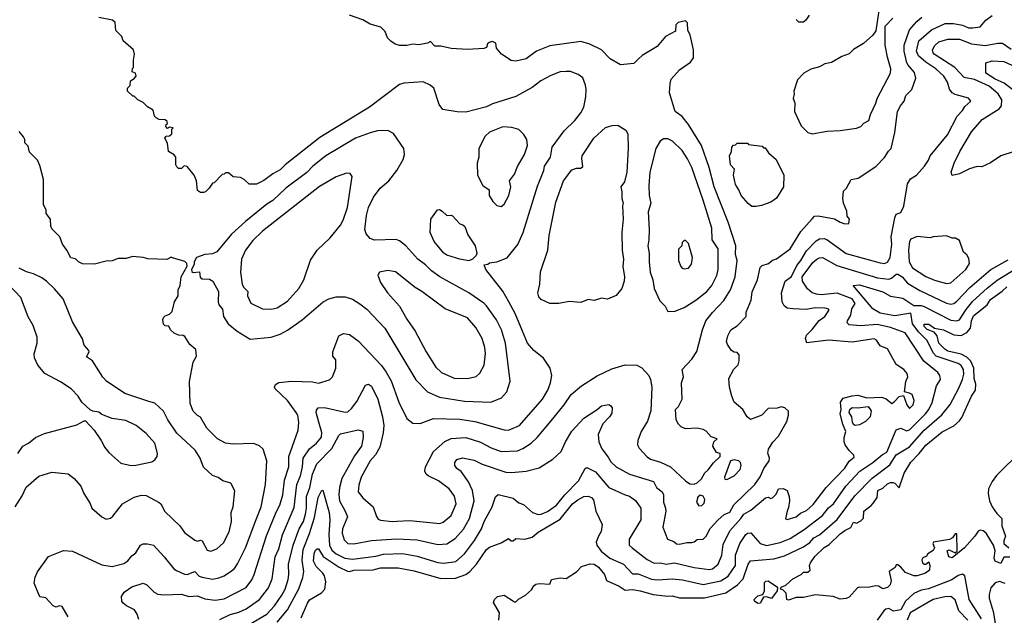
# Model space of a CAD drawing. Extents: x 1793424 to 1900092, y 321114 to 470632.
# Tile 269 of 292: x 1860268 to 1866948, y 450348 to 454389. Entities that reach past the tile are written whole.
import ezdxf

# ---------------------------------------------------------------- set-up
doc = ezdxf.new("R2010")
doc.units = 0

msp = doc.modelspace()

# ---------------------------------------------------------------- linework, layer by layer
at = {"layer": '0CON05XD'}
for points in [[(1866104.1, 454495.9), (1866076.1, 454313.9), (1866055.7, 454284.3), (1865992.7, 454227.3), (1865924.4, 454185.6), (1865895, 454158), (1865845, 454138.8), (1865775, 454098.8), (1865731.2, 454088.8), (1865695, 454070), (1865635, 454053.3), (1865587.5, 454025), (1865545, 453980), (1865520, 453905), (1865523.3, 453885), (1865516.7, 453855), (1865526.7, 453825), (1865523.8, 453765), (1865569.3, 453669.3), (1865615, 453622.5), (1865645, 453613.3)], [(1863680, 452275), (1863630, 452395), (1863587.5, 452475), (1863545, 452546.7), (1863430, 452695), (1863420, 452725), (1863445, 452730), (1863455, 452740), (1863505, 452746.7), (1863575, 452773.8), (1863647, 452863), (1863684.2, 452945), (1863781.7, 453258.3), (1863824, 453365), (1863828.6, 453395), (1863869.2, 453455), (1863880, 453525), (1863961.2, 453635), (1864033.8, 453705), (1864075, 453756.2), (1864094.2, 453795.8), (1864109.2, 453865), (1864112, 453915), (1864107.5, 453945), (1864088, 453995), (1864057.3, 454017.3), (1864005, 454036.2), (1863975, 454038), (1863935, 454034.2), (1863870.3, 454009.7), (1863803.3, 453975), (1863745, 453928.8), (1863635, 453868), (1863475, 453817.5), (1863435, 453798), (1863295, 453762), (1863235, 453763.8), (1863139.3, 453779.3), (1863114.1, 453814.1), (1863076.7, 453925), (1863053.3, 453945), (1863005, 453968), (1862875, 453958), (1862845, 453948.8), (1862641.2, 453795), (1862305, 453590), (1862070, 453405), (1862035, 453371.2), (1861985, 453343.3), (1861925, 453296.7), (1861875, 453273.3), (1861823.6, 453273.6), (1861790, 453305), (1861765, 453317.5), (1861715, 453322.5), (1861685, 453350), (1861665, 453350), (1861655, 453340), (1861641.7, 453338.3), (1861588.3, 453281.7), (1861575, 453280), (1861552.5, 453245), (1861528.3, 453221.7), (1861515, 453217.5), (1861495, 453217.5), (1861475, 453230), (1861466.7, 453295), (1861452.5, 453335), (1861405, 453392.5), (1861383, 453397), (1861365, 453380), (1861345, 453380), (1861335, 453390), (1861327.5, 453405), (1861327.5, 453455), (1861315, 453472.5), (1861277.5, 453495), (1861271.7, 453551.7), (1861252.5, 453585), (1861261.7, 453598.3), (1861285, 453600), (1861300, 453615), (1861300, 453645), (1861310, 453655), (1861285, 453660), (1861271.7, 453651.7), (1861260, 453665), (1861261.7, 453678.3), (1861270, 453685), (1861268.3, 453698.3), (1861255, 453710), (1861215, 453712.5), (1861193.9, 453723.9), (1861183.3, 453735), (1861172.5, 453775), (1861135, 453797.5), (1861105, 453827.5), (1861070, 453845), (1861045, 453870), (1861035, 453870), (1861000, 453905), (1861000, 453925), (1861017, 453943), (1861020, 453975), (1861045, 453988.8), (1861058.8, 454005), (1861053.3, 454025), (1861030, 454035), (1861033, 454057), (1861040, 454065), (1861040, 454115), (1861047.5, 454155), (1861040, 454185), (1860970, 454245), (1860960, 454275), (1860920, 454315), (1860915, 454370), (1860896.4, 454386.4), (1860805, 454403.3)], [(1861625, 450320.5), (1861695, 450354.5), (1861755, 450368.9), (1861805, 450391.4), (1861895.3, 450454.7), (1861955.7, 450535), (1861980.6, 450595), (1862002.2, 450745), (1862025, 450800), (1862050, 450895), (1862130.7, 451079.3), (1862147.1, 451235), (1862172.9, 451295), (1862186.9, 451355), (1862190.9, 451415), (1862233.1, 451476.9), (1862280.6, 451515), (1862314.5, 451555.5), (1862318, 451588), (1862297.5, 451657.5), (1862280, 451725), (1862280.8, 451739.2), (1862292.5, 451755), (1862335, 451757.5), (1862475, 451725.8), (1862495, 451729.2), (1862519.3, 451750.7), (1862555, 451798.8), (1862615, 451910), (1862635, 451916.2), (1862655, 451903.3), (1862696.9, 451815), (1862730, 451695), (1862739.4, 451635), (1862734.6, 451585.4), (1862711.3, 451488.7), (1862682.6, 451437.4), (1862644.6, 451395.4), (1862584.3, 451285), (1862568.3, 451231.7), (1862564, 451185), (1862596.2, 451145), (1862666.2, 451085), (1862688.3, 451018.3), (1862700.8, 451000.8), (1862715, 450994), (1862794.5, 450984.5), (1862827.3, 450987.3), (1862915, 450991.4), (1863118.3, 450971.7), (1863140.9, 450979.1), (1863195.7, 451025), (1863228.6, 451105), (1863217.4, 451157.4), (1863182, 451205), (1863110.2, 451260.2), (1863040, 451295), (1863025.9, 451305.9), (1863016.1, 451326.1), (1863020, 451355), (1863075, 451458.8), (1863151.8, 451528.2), (1863195, 451548.1), (1863295, 451554.4), (1863395, 451521.9), (1863466.7, 451485), (1863535, 451460), (1863645, 451463.1), (1863681.3, 451478.7), (1863738, 451515), (1863779.2, 451555), (1863872.7, 451667.3), (1863962.9, 451775), (1864010, 451845), (1864080, 451905), (1864185, 451972.5), (1864285, 452020.8), (1864375, 452047.1), (1864455.8, 452045.8), (1864487.7, 452027.7), (1864536, 451976), (1864548.3, 451948.3), (1864556.2, 451895), (1864550, 451735), (1864526.7, 451665), (1864483.3, 451595), (1864462.5, 451535), (1864460, 451505), (1864471.7, 451481.7), (1864525, 451423.3), (1864547.3, 451407.3), (1864616.6, 451386.6), (1864683.3, 451355), (1864785, 451260), (1864815, 451240), (1864845, 451237.5), (1864865, 451247.5), (1864893.3, 451275), (1864916.7, 451315), (1864940, 451335), (1864975, 451383.3), (1865020, 451425), (1865020, 451445), (1864995, 451452.5), (1864971.2, 451495), (1864976.7, 451525), (1865000, 451545), (1864959.3, 451559.3), (1864925, 451597.5), (1864905, 451607.5), (1864865, 451616.7), (1864785, 451613.3), (1864755, 451627.5), (1864737.5, 451645), (1864722.5, 451675), (1864717.5, 451745), (1864737.5, 451765), (1864763.3, 451815), (1864757.5, 451925), (1864772.5, 451965), (1864762.5, 452015), (1864827.5, 452085), (1864861.7, 452138.3), (1864900, 452285), (1864922, 452345), (1864967.6, 452402.4), (1865046.3, 452483.7), (1865091.4, 452555), (1865122.9, 452645), (1865135.6, 452755), (1865124.4, 452795), (1865127.5, 452855), (1865074.3, 453015), (1864978.5, 453255), (1864946.3, 453386.3), (1864892.9, 453535), (1864805, 453678.8), (1864762.1, 453732.1), (1864714, 453765), (1864677, 453893), (1864680, 453955), (1864687.5, 453985), (1864745, 454047.5), (1864819.3, 454100.7), (1864839.3, 454130.7), (1864840, 454185), (1864816.4, 454286.4), (1864800, 454315), (1864798.3, 454368.3), (1864785, 454380), (1864735, 454370), (1864720, 454355), (1864718.3, 454311.7), (1864650, 454275), (1864593, 454207), (1864490, 454145), (1864466.7, 454123.3), (1864435, 454092.5), (1864343, 454083), (1864273.6, 454123.6), (1864215, 454183.3), (1864135, 454223.3), (1864075, 454241.2), (1863865, 454211.2), (1863773.9, 454176.1), (1863705, 454123.8), (1863635, 454107.5), (1863603, 454113), (1863537.5, 454155), (1863502.5, 454195), (1863498.8, 454228.8), (1863475, 454241.2), (1863452.5, 454235), (1863442.5, 454225), (1863435, 454200), (1863417, 454193), (1863305, 454187.5), (1863195, 454193.3), (1863125, 454210), (1863085, 454210), (1863055, 454240), (1863035, 454230), (1862975, 454217.5), (1862935, 454222.5), (1862895, 454213.3), (1862845, 454213.3), (1862815, 454223.3), (1862785, 454242.5), (1862762.5, 454265), (1862748.3, 454308.3), (1862717, 454337), (1862645, 454357.5), (1862595, 454387.5), (1862505, 454420)], [(1862015, 450300.6), (1862084.5, 450385), (1862161.7, 450528.3), (1862189.5, 450605), (1862194.5, 450645), (1862183.2, 450723.2), (1862190, 450795), (1862235, 450904), (1862268.2, 451011.8), (1862292.8, 451147.2), (1862315, 451192.5), (1862325, 451197.5), (1862367.8, 451045), (1862372.7, 450995), (1862364.6, 450895), (1862369.5, 450825), (1862385, 450790.8), (1862415, 450764.5), (1862473.8, 450735), (1862525, 450728.5), (1862685, 450750), (1862735, 450762.7), (1862865, 450767.7), (1862965, 450750), (1863105.5, 450705.5), (1863145, 450701.5), (1863226.3, 450713.7), (1863285.7, 450765), (1863354.4, 450855), (1863401.9, 450935), (1863418.6, 450985), (1863474, 451085), (1863495, 451152.5), (1863515, 451167.5), (1863615, 451142), (1863655, 451110), (1863685, 451100), (1863747.5, 451045), (1863785, 451032.5), (1863805, 451034.4), (1863848.6, 451051.4), (1863909.2, 451095), (1863965.3, 451164.7), (1864060.2, 451259.8), (1864105, 451343.3), (1864115, 451351.2), (1864175, 451322), (1864265, 451216), (1864375, 451165.8), (1864405, 451156), (1864445.8, 451125.8), (1864481.2, 451075), (1864482, 450995), (1864403.9, 450863.9), (1864403.8, 450825), (1864423.8, 450805), (1864525, 450725.8), (1864572.8, 450702.8), (1864615, 450704.3), (1864655, 450695.6), (1864710, 450705), (1864845, 450671.5), (1864945, 450658.1), (1864967.4, 450662.6), (1865005.7, 450695), (1865032.7, 450755), (1865040.7, 450829.3), (1865085, 450922), (1865161.4, 451005), (1865181.9, 451035), (1865228.3, 451061.7), (1865328.8, 451145), (1865345, 451148.9), (1865365, 451141.1), (1865375, 451144.4), (1865400.8, 451169.2), (1865415, 451206.2), (1865448.3, 451208.3), (1865473.9, 451193.9), (1865488, 451155), (1865490, 451125), (1865485, 451080), (1865473.8, 451055), (1865463.3, 451003.3), (1865475, 450997.5), (1865535, 451016), (1865565, 451040), (1865605, 451059.2), (1865650.7, 451099.3), (1865740.6, 451215), (1865865, 451345.7), (1865895.4, 451394.6), (1865928.7, 451421.3), (1865928, 451435), (1865895, 451466.2), (1865868, 451505), (1865861.1, 451525), (1865861.6, 451555), (1865873.8, 451595), (1865851.5, 451645), (1865835.5, 451715), (1865840.5, 451745), (1865836.6, 451793.4), (1865855, 451821.5), (1865915, 451838.1), (1865955, 451841.5), (1866015, 451823.1), (1866115, 451828), (1866147.1, 451817.1), (1866185, 451785.7), (1866202.2, 451797.8), (1866235, 451832.5), (1866265, 451840), (1866286, 451775), (1866305, 451750), (1866330, 451775), (1866337.5, 451805), (1866323.3, 451845), (1866305, 451856.2), (1866270, 451865), (1866280, 451935), (1866292.5, 451965), (1866288.3, 451988.3), (1866267.5, 452015), (1866215, 452050), (1866155, 452156.2), (1866105, 452176.7), (1866080, 452215), (1866065, 452222.9), (1865915, 452202.2), (1865755.7, 452215.7), (1865607.5, 452197.5), (1865598.8, 452225), (1865605, 452247.5), (1865645, 452286.7), (1865691.3, 452348.7), (1865730, 452375), (1865756.7, 452415), (1865757.5, 452425), (1865731.7, 452431.7), (1865665, 452433.1), (1865603.4, 452423.4), (1865513.6, 452426.4), (1865475, 452432.5), (1865455, 452446.9), (1865440, 452475), (1865435.5, 452535), (1865461.9, 452615), (1865503.6, 452646.4), (1865539.9, 452720.1), (1865567.5, 452755), (1865605, 452820.6), (1865670.6, 452889.4), (1865695, 452902.9), (1865725, 452904.4), (1865745, 452898.1), (1865875, 452803.1), (1866105, 452739.2), (1866135, 452735.7), (1866155, 452742.9), (1866173.7, 452776.3), (1866184.2, 452865), (1866181.3, 452915), (1866206.2, 453045), (1866215, 453070), (1866245, 453080), (1866265.8, 453124.2), (1866292, 453275), (1866310.7, 453309.3), (1866352.5, 453335), (1866406.2, 453395), (1866434.2, 453435.8), (1866446.2, 453465), (1866562.1, 453607.9), (1866628, 453735), (1866665, 453773.3), (1866680.8, 453799.2), (1866720, 453835), (1866705, 453856.7), (1866615, 453880.8), (1866595, 453892), (1866576.9, 453916.9), (1866562.5, 453965), (1866538, 454005), (1866484.3, 454055), (1866415, 454100), (1866365, 454144.4), (1866351.5, 454175), (1866367.1, 454245), (1866455, 454320.6), (1866547.9, 454362.1), (1866603.4, 454363.4), (1866665, 454351.1), (1866705, 454334.4), (1866735, 454332.9), (1866785, 454341.2), (1866823.3, 454385), (1866865, 454416.2)], [(1862088.8, 450591.2), (1862094.5, 450625.5), (1862092.1, 450695), (1862122.1, 450825), (1862164.5, 450935), (1862192.3, 450985), (1862207.5, 451035), (1862214.6, 451075), (1862213.2, 451155), (1862235.5, 451215), (1862254.6, 451305), (1862283.9, 451376.1), (1862385, 451480.8), (1862432.6, 451567.4), (1862445, 451580), (1862565, 451606), (1862595, 451597.5), (1862599.2, 451555), (1862586.7, 451495), (1862540.2, 451429.8), (1862454, 451276), (1862438.1, 451215), (1862433.1, 451166.9), (1862436.7, 451125), (1862477.1, 451055), (1862492.5, 451015), (1862457.5, 450935), (1862455.7, 450905), (1862469.7, 450859.7), (1862495, 450835.8), (1862535, 450833.1), (1862655, 450855.5), (1862825, 450867.8), (1862965, 450860.6), (1863105, 450829.4), (1863165, 450831.9), (1863222, 450868), (1863278.1, 450931.9), (1863318.5, 451005), (1863352.2, 451125), (1863340.6, 451195), (1863313.4, 451253.4), (1863262.7, 451322.7), (1863233.3, 451345), (1863221.2, 451365), (1863220, 451385), (1863233.3, 451405), (1863273, 451417), (1863351.3, 451401.3), (1863405, 451372.9), (1863565, 451319.4), (1863605, 451317.1), (1863705, 451326.2), (1863791.9, 451348.1), (1863885, 451406.7), (1863940.9, 451459.1), (1863970, 451525), (1864013.4, 451596.6), (1864095, 451686.2), (1864186.1, 451743.9), (1864215, 451770), (1864265, 451777.5), (1864279.3, 451769.3), (1864287.5, 451755), (1864285, 451720), (1864270, 451695), (1864223.9, 451646.1), (1864192, 451575), (1864196, 451525), (1864217.3, 451477.3), (1864260.9, 451420.9), (1864278.3, 451388.3), (1864313.8, 451355), (1864405, 451305.7), (1864515, 451270.6), (1864566.9, 451256.9), (1864587.9, 451215), (1864625.8, 451185), (1864635.5, 451165.5), (1864636.2, 451115), (1864650, 451075), (1864650.6, 451055), (1864632.2, 450945), (1864662.5, 450865), (1864705, 450848.8), (1864725, 450832.2), (1864745, 450830), (1864795, 450842.5), (1864828.3, 450841.7), (1864845, 450846.7), (1864865, 450863.3), (1864905, 450865.7), (1864925.8, 450885), (1864952.6, 450937.4), (1865005.4, 450994.6), (1865048.1, 451031.9), (1865085, 451047.8), (1865113.3, 451096.7), (1865255.6, 451235), (1865292.4, 451287.6), (1865317.5, 451345), (1865352.7, 451395), (1865355.4, 451415), (1865342.7, 451447.3), (1865348, 451475), (1865377, 451523), (1865415, 451563.3), (1865472.5, 451662.5), (1865483.3, 451705), (1865483, 451733), (1865460, 451755), (1865435, 451762.5), (1865406.1, 451753.9), (1865345, 451750), (1865303.6, 451706.4), (1865227, 451677), (1865202.5, 451695), (1865173.3, 451745), (1865116.2, 451795), (1865098.8, 451835), (1865083.8, 451895), (1865080, 451955), (1865113, 452017), (1865141.7, 452048.3), (1865150, 452075), (1865150, 452115), (1865135, 452130), (1865115, 452132.5), (1865097.5, 452145), (1865070, 452185), (1865063.3, 452205), (1865073.3, 452245), (1865093.3, 452285), (1865135, 452312.5), (1865196.7, 452375), (1865197.5, 452405), (1865231.2, 452485), (1865237.7, 452542.3), (1865273.8, 452625), (1865291.3, 452708.7), (1865305, 452720.8), (1865347.5, 452735), (1865375, 452756.7), (1865403.6, 452766.4), (1865496.2, 452835), (1865568.3, 452951.7), (1865645, 453037.5), (1865660, 453055), (1865685, 453058.8), (1865795, 453038.8), (1865834.2, 453014.2), (1865865, 453003.8), (1865893, 453007), (1865897.5, 453035), (1865882.5, 453055), (1865879.3, 453089.3), (1865857.5, 453145), (1865853.3, 453175), (1865857.5, 453225), (1865877.5, 453245), (1865910, 453305), (1865957, 453313), (1866077.3, 453392.7), (1866135.6, 453454.4), (1866162.1, 453497.9), (1866180, 453515), (1866205.5, 453624.5), (1866223.8, 453765), (1866243.3, 453805), (1866268.8, 453835), (1866280, 453875), (1866320, 453915), (1866347.7, 453992.3), (1866339.7, 454029.7), (1866295, 454080), (1866287.2, 454097.2), (1866268.4, 454175), (1866268.2, 454215), (1866305, 454320), (1866355, 454377.1), (1866388, 454405)], [(1865625, 454420), (1865602.5, 454385), (1865585, 454372.5), (1865555, 454372.5), (1865535, 454390)], [(1865645, 453613.3), (1865747, 453633), (1865835, 453636.7), (1865945, 453653.3), (1865975, 453663.3), (1865995, 453687.5), (1866030, 453705), (1866040, 453745), (1866077.3, 453822.7), (1866086, 453855), (1866176.7, 454025), (1866177.5, 454055), (1866154.5, 454134.5), (1866140.8, 454215), (1866140, 454345), (1866191.7, 454398.3)], [(1867015, 453495.6), (1866925, 453465.8), (1866855, 453418), (1866795, 453390), (1866765, 453392.5), (1866712.5, 453377.5), (1866645, 453343.8), (1866595, 453332.5), (1866587.5, 453355), (1866608.8, 453415), (1866647.5, 453495), (1866725, 453628), (1866798.9, 453711.1), (1866914, 453785), (1866928, 453805), (1866930.8, 453845), (1866906, 453886), (1866845, 453938.8), (1866745, 453983.5), (1866675, 453995.5), (1866612.5, 454065), (1866473.1, 454155), (1866464.4, 454165), (1866460.6, 454185), (1866476.1, 454213.9), (1866505, 454238.5), (1866565, 454257.5), (1866645, 454256.2), (1866725, 454225.6), (1866817.4, 454212.6), (1866905, 454230), (1866935, 454230), (1866995, 454189.4)], [(1867027.2, 453897.2), (1866948.1, 453958.1), (1866885, 453984.7), (1866822.9, 454025), (1866822.5, 454095), (1866865, 454110.6), (1866945, 454104.4), (1867025, 454069.5)], [(1863925, 452463.3), (1863865, 452463.3), (1863805, 452490), (1863789.3, 452509.3), (1863783.3, 452535), (1863796.7, 452595), (1863801.7, 452678.3), (1863850, 452825), (1863860, 452925), (1863905, 453150), (1863958, 453295), (1864015, 453371.2), (1864045, 453382), (1864075, 453381.2), (1864088.3, 453391.7), (1864080.8, 453445), (1864084, 453465), (1864163.3, 453585), (1864241.7, 453658.3), (1864288.3, 453671.7), (1864325, 453672.5), (1864379.3, 453639.3), (1864393.3, 453615), (1864396, 453515), (1864388, 453355), (1864371.7, 453288.3), (1864346.7, 453255), (1864352, 453222), (1864353.3, 453175), (1864363.3, 453145), (1864357.5, 453125), (1864363.3, 453035), (1864353.8, 452945), (1864356.2, 452825), (1864363.8, 452765), (1864358.8, 452715), (1864371.2, 452645), (1864368.8, 452615), (1864352.5, 452565), (1864315, 452517.5), (1864256.1, 452493.9), (1864215, 452498.8), (1864165, 452483.3), (1864125, 452490), (1864075, 452471.2), (1863996.4, 452476.4), (1863925, 452463.3)], [(1860597, 450337), (1860555, 450407.5), (1860535, 450412.5), (1860515, 450402.5), (1860495, 450412.5), (1860446.1, 450466.1), (1860404.1, 450474.1), (1860366.2, 450565), (1860373.6, 450606.4), (1860387.7, 450642.3), (1860463.6, 450746.4), (1860565, 450786.7), (1860625, 450783.3), (1860825, 450690), (1860895, 450680), (1860975, 450700), (1861001.7, 450718.3), (1861028.3, 450751.7), (1861055, 450772.5), (1861087, 450823), (1861105, 450832.5), (1861135, 450832.5), (1861175, 450823.3), (1861248.8, 450745), (1861314.1, 450664.1), (1861332.3, 450652.3), (1861387, 450627), (1861405, 450625.6), (1861455, 450644.2), (1861484.6, 450614.6), (1861505, 450607.1), (1861575, 450594.3), (1861618.3, 450601.7), (1861655, 450616.2), (1861705, 450650), (1861725, 450666.2), (1861745, 450696.2), (1861800, 450805), (1861872.5, 450997.5), (1861905.7, 451085), (1861935.6, 451235), (1861944, 451395), (1861920, 451475), (1861895, 451498.8), (1861855, 451513.8), (1861715, 451508.8), (1861665, 451516.2), (1861610, 451545), (1861537, 451617), (1861495, 451692.5), (1861473.6, 451703.6), (1861445, 451732.5), (1861424, 451785), (1861418.8, 451935), (1861443.8, 452065), (1861467.5, 452105), (1861461.7, 452151.7), (1861422.5, 452185), (1861389.3, 452239.3), (1861376.4, 452246.4), (1861345, 452247.5), (1861315, 452262.5), (1861290, 452285), (1861279.3, 452309.3), (1861255, 452312.5), (1861243, 452323), (1861240, 452355), (1861245, 452370), (1861255, 452380), (1861285, 452390), (1861301.7, 452408.3), (1861317.5, 452475), (1861342.5, 452515), (1861342.5, 452555), (1861357.5, 452585), (1861362.5, 452645), (1861403, 452717), (1861402.5, 452735), (1861388.3, 452748.3), (1861305, 452772.5), (1861295, 452776.7), (1861265, 452762.5), (1861136.1, 452766.1), (1861105, 452776), (1861035, 452781.2), (1860990.7, 452769.3), (1860935, 452768), (1860895, 452752), (1860855, 452750), (1860775, 452731.2), (1860693.6, 452733.6), (1860667, 452747), (1860647, 452767), (1860615, 452772.5), (1860587.5, 452825), (1860557.5, 452865), (1860540, 452915), (1860485, 452970), (1860478.3, 452988.3), (1860476.2, 453035), (1860447.5, 453075), (1860447, 453097), (1860430, 453135), (1860430, 453305), (1860405, 453400), (1860387.5, 453435), (1860335, 453490), (1860325, 453530), (1860303, 453553), (1860302.5, 453575), (1860292.5, 453595), (1860265, 453630)], [(1863465, 451794), (1863537.1, 451822.9), (1863573.3, 451865), (1863596.4, 451936.4), (1863564.3, 452195), (1863535.7, 452285), (1863501.7, 452351.7), (1863435, 452448), (1863416, 452465), (1863315, 452535.8), (1863118.8, 452645), (1863061.2, 452685), (1863022, 452725), (1862970, 452765), (1862886.7, 452855), (1862845, 452888.8), (1862821.7, 452898.3), (1862675, 452893.8), (1862645, 452903.3), (1862618.8, 452935), (1862610, 452965), (1862620.8, 453060.8), (1862634.2, 453115), (1862668, 453185), (1862713.8, 453245), (1862771.2, 453295), (1862826.2, 453365), (1862869.5, 453440.5), (1862878.8, 453475), (1862873.3, 453515), (1862805, 453617.5), (1862765, 453636.2), (1862695, 453634), (1862645, 453622), (1862545, 453584), (1862344.6, 453465.4), (1862256, 453395), (1862217, 453353), (1862074.2, 453245), (1861985, 453162.9), (1861945, 453137.1), (1861800.9, 453019.1), (1861705.6, 452934.4), (1861605, 452813.8), (1861575, 452800), (1861525, 452796.7), (1861467.5, 452775), (1861452.5, 452745), (1861451.7, 452728.3), (1861432.5, 452695), (1861435, 452680), (1861443.6, 452673.6), (1861488.3, 452678.3), (1861493, 452643), (1861505, 452630), (1861555, 452627.5), (1861577.5, 452615), (1861616, 452545), (1861613.3, 452475), (1861620, 452455), (1861643.3, 452425), (1861650, 452375), (1861682.5, 452325), (1861742.5, 452275), (1861831.7, 452221.7), (1861975, 452236), (1862035, 452255.8), (1862085, 452282), (1862185, 452352), (1862326.2, 452475), (1862365, 452495.8), (1862415, 452507.5), (1862475, 452508.8), (1862525, 452493.8), (1862575, 452462), (1862623.8, 452425), (1862746, 452295), (1862956, 451945), (1863035, 451864), (1863115, 451827.1), (1863285, 451801.4), (1863465, 451794)], [(1863535, 453122.5), (1863555, 453137.5), (1863586.2, 453195), (1863600, 453255), (1863590, 453295), (1863625, 453340), (1863645, 453392.5), (1863693.8, 453475), (1863712, 453535), (1863707.5, 453575), (1863689.1, 453609.1), (1863654, 453644), (1863607, 453657), (1863545, 453660.8), (1863455, 453626.2), (1863425, 453597.5), (1863383.8, 453515), (1863383.3, 453455), (1863371.2, 453415), (1863373.3, 453335), (1863410, 453265), (1863453.6, 453233.6), (1863453.3, 453195), (1863477.5, 453155), (1863505, 453127.5), (1863535, 453122.5)], [(1864665, 452410), (1864715, 452412.5), (1864775, 452436.2), (1864854.4, 452485.6), (1864930, 452545), (1864964.5, 452585.5), (1864996.6, 452653.4), (1865006.9, 452695), (1865005.7, 452835), (1864966.9, 452895), (1864963.3, 452975), (1864905.6, 453165), (1864828.1, 453385), (1864799.2, 453445), (1864761.7, 453501.7), (1864696.7, 453565), (1864665, 453580), (1864635, 453580), (1864613.3, 453565), (1864584.2, 453515.8), (1864542.9, 453355), (1864535.8, 453265), (1864537.5, 453195), (1864549.2, 453145), (1864532.9, 453085), (1864538.6, 452965), (1864537.1, 452895), (1864530, 452855), (1864539.2, 452805), (1864537.5, 452745), (1864544.3, 452675), (1864562.5, 452625), (1864572, 452565), (1864611.7, 452481.7), (1864647.5, 452445), (1864665, 452410)], [(1865265, 453122.5), (1865235, 453122.5), (1865210.7, 453140.7), (1865163.3, 453195), (1865147.5, 453235), (1865125, 453270), (1865110, 453335), (1865116.7, 453375), (1865091.2, 453405), (1865083.3, 453465), (1865097.5, 453495), (1865100, 453525), (1865111.7, 453538.3), (1865125, 453540), (1865135, 453550), (1865205, 453550), (1865213, 453543), (1865305, 453530), (1865315, 453520), (1865325, 453520), (1865347.5, 453485), (1865400.7, 453440.7), (1865452.5, 453335), (1865450, 453255), (1865403, 453177), (1865365, 453150), (1865301.7, 453128.3), (1865265, 453122.5)], [(1861975, 452424.2), (1862015, 452434), (1862085, 452478.8), (1862161.2, 452565), (1862195.8, 452624.2), (1862241.7, 452758.3), (1862286.7, 452825), (1862375, 452908.8), (1862444, 452995), (1862462.1, 453027.9), (1862490.8, 453115), (1862522.5, 453325), (1862510, 453345), (1862485, 453346.7), (1862415, 453323.8), (1862302.4, 453257.6), (1861914.2, 452955), (1861848.7, 452891.3), (1861799.2, 452825), (1861772.9, 452765), (1861765.7, 452675), (1861776.2, 452593.8), (1861786, 452575), (1861815.5, 452545.5), (1861814.3, 452515), (1861835, 452466.7), (1861915, 452428), (1861975, 452424.2)], [(1863315, 452753.3), (1863255, 452763.3), (1863165, 452791.2), (1863145.8, 452805.8), (1863080, 452885), (1863053.8, 452945), (1863057.5, 453035), (1863101.7, 453098.3), (1863115, 453100), (1863135, 453090), (1863165, 453060), (1863195, 453062.5), (1863205, 453057.5), (1863253.6, 453003.6), (1863275, 452997.5), (1863287.5, 452985), (1863309.3, 452929.3), (1863357.5, 452855), (1863370, 452805), (1863365, 452790), (1863340, 452765), (1863315, 452753.3)], [(1864775, 452697.5), (1864805, 452702.5), (1864825, 452730), (1864833.3, 452775), (1864805, 452870), (1864785, 452890), (1864775, 452890), (1864763, 452877), (1864760, 452855), (1864738.3, 452831.7), (1864737.5, 452755), (1864752.5, 452715), (1864763.6, 452703.6), (1864775, 452697.5)], [(1866555, 452599.2), (1866585, 452604.2), (1866686, 452695), (1866712, 452735), (1866707.7, 452767.7), (1866695, 452792.5), (1866671.7, 452811.7), (1866645, 452890), (1866616.4, 452906.4), (1866595, 452907.5), (1866555, 452923.3), (1866465, 452916.7), (1866445, 452910), (1866357, 452917), (1866315, 452900), (1866305.9, 452884.1), (1866297.3, 452825), (1866303.4, 452745), (1866325, 452704.3), (1866415, 452646.9), (1866475, 452621.4), (1866555, 452599.2)], [(1862492, 450648), (1862505, 450645.7), (1862535, 450655.4), (1862665, 450656.4), (1862715, 450669.1), (1862835, 450670), (1862945, 450648.9), (1863125, 450597.8), (1863225, 450601.1), (1863293.8, 450625), (1863322.5, 450645), (1863368.1, 450695), (1863435, 450793.8), (1863455, 450810.8), (1863535, 450840), (1863585, 450868.8), (1863603.3, 450853.3), (1863615, 450852.5), (1863635, 450868.8), (1863695, 450864), (1863745, 450878.6), (1863785, 450912.5), (1863935, 450999.6), (1864018.5, 451105), (1864055, 451131.5), (1864095, 451153.3), (1864125, 451155.8), (1864148.3, 451148.3), (1864161.7, 451131.7), (1864176.2, 451055), (1864220, 450965), (1864213.9, 450916.1), (1864194, 450885), (1864180, 450845), (1864183.8, 450825), (1864212.6, 450782.6), (1864272, 450735), (1864365, 450694.4), (1864425, 450630), (1864465, 450629.4), (1864555, 450592.5), (1864595, 450588.9), (1864695.6, 450595.6), (1864765, 450587.8), (1864905, 450557.3), (1865025, 450580.9), (1865075.3, 450614.7), (1865125, 450686), (1865124.5, 450755), (1865154.4, 450835), (1865195, 450896.2), (1865205, 450905.8), (1865227.7, 450907.7), (1865292, 450835), (1865335, 450820.6), (1865427.8, 450842.2), (1865495, 450868.5), (1865590.2, 450929.8), (1865715, 451024.4), (1865755, 451078.1), (1865789.4, 451105), (1865872.2, 451225), (1865966.9, 451325), (1866055, 451384.5), (1866121.1, 451438.9), (1866151.4, 451455), (1866215, 451606), (1866245, 451617.5), (1866285, 451599.2), (1866305, 451605.7), (1866413.3, 451715), (1866435.3, 451744.7), (1866458, 451792), (1866487.5, 451905), (1866515, 451947.5), (1866510.9, 451975), (1866496.5, 451995), (1866401.3, 452071.3), (1866275.7, 452265), (1866175, 452299.5), (1866085, 452320), (1865975, 452312.7), (1865895, 452318), (1865882.5, 452332.5), (1865884, 452345), (1865907.1, 452385), (1865913.1, 452426.9), (1865935.8, 452464.2), (1865915.6, 452495), (1865815, 452534.5), (1865705, 452523.1), (1865675, 452526.9), (1865645, 452536.5), (1865612, 452562), (1865577.8, 452615), (1865576, 452645), (1865647.9, 452742.1), (1865676.1, 452763.9), (1865695, 452773.1), (1865715, 452774.4), (1865811.2, 452721.2), (1866087.9, 452637.9), (1866165, 452627.8), (1866183.8, 452636.2), (1866215, 452663.3), (1866225, 452663.3), (1866255, 452643.3), (1866291.7, 452601.7), (1866375, 452551.1), (1866555, 452465.6), (1866585, 452458.1), (1866605, 452464.3), (1866625, 452480), (1866715, 452571.9), (1866856, 452694), (1866975, 452760.6)], [(1860236.4, 451083.6), (1860285, 451157.5), (1860312.7, 451217.3), (1860398.3, 451291.7), (1860485, 451320), (1860597, 451307), (1860636.4, 451276.4), (1860683.6, 451223.6), (1860702.5, 451175), (1860745.9, 451105.9), (1860757.5, 451075), (1860825, 451016.7), (1860855, 451000), (1860883.6, 451006.4), (1860899.5, 451020.5), (1860965, 451103.8), (1861045, 451150), (1861095, 451163.8), (1861125, 451160), (1861214.3, 451114.3), (1861225.8, 451105), (1861253.2, 451053.2), (1861353.8, 450955), (1861385, 450910), (1861455, 450856.7), (1861475, 450851.2), (1861495, 450856.7), (1861505, 450853.3), (1861540.5, 450790.5), (1861565, 450783.3), (1861605, 450800), (1861651.2, 450838.8), (1861688, 450915), (1861705.8, 450985), (1861702, 451045), (1861716, 451085), (1861727, 451193), (1861700, 451245), (1861645, 451260), (1861615, 451283.3), (1861575, 451296.7), (1861515, 451353.8), (1861493, 451413), (1861458.7, 451468.7), (1861335, 451583.8), (1861272.5, 451675), (1861243.1, 451733.1), (1861185, 451786.7), (1861145, 451797.5), (1860981.7, 451851.7), (1860857, 451937), (1860832.6, 451962.6), (1860762.5, 452075), (1860721.7, 452101.7), (1860738, 452135), (1860736.7, 452145), (1860705, 452180), (1860693.6, 452223.6), (1860625, 452340), (1860563.3, 452495), (1860503.9, 452563.9), (1860450, 452615), (1860418.3, 452638.3), (1860362.5, 452665), (1860315, 452678.8), (1860263.2, 452703.2)], [(1863305, 451954.3), (1863365, 451969.2), (1863390.3, 451989.7), (1863420, 452045), (1863429.2, 452125), (1863424, 452165), (1863405, 452226.7), (1863361.7, 452301.7), (1863305, 452365.8), (1863155, 452428), (1862996.7, 452545), (1862951.2, 452571.2), (1862817.7, 452677.7), (1862765, 452686.2), (1862710, 452675), (1862697.5, 452655), (1862716.7, 452605), (1862763.3, 452535), (1862843.8, 452445), (1862895, 452356.7), (1862952, 452275), (1863026, 452135), (1863090.9, 452030.9), (1863130, 451995), (1863215, 451955.8), (1863305, 451954.3)], [(1863517.5, 450315), (1863522.5, 450365), (1863482, 450435), (1863490, 450455), (1863510, 450475), (1863555, 450484), (1863625, 450440), (1863635, 450440), (1863651.7, 450458.3), (1863700, 450485), (1863739.3, 450520.7), (1863755, 450547.5), (1863770.5, 450559.5), (1863795, 450564), (1863865, 450560), (1863875, 450590), (1863935, 450602.5), (1863975, 450596.7), (1864045, 450643.8), (1864080.5, 450679.5), (1864137.8, 450697.8), (1864165, 450694.5), (1864194.3, 450675), (1864236, 450625), (1864250, 450585), (1864336.1, 450546.1), (1864375, 450517.5), (1864425, 450523.3), (1864477.5, 450515), (1864565, 450488.9), (1864665, 450477.1), (1864695, 450479.2), (1864745, 450467.5), (1864915, 450467.5), (1865058.9, 450501.1), (1865138.6, 450555), (1865175.6, 450595), (1865209.5, 450695), (1865225, 450717.1), (1865385, 450731.1), (1865457.4, 450752.6), (1865585, 450811.9), (1865627.7, 450842.3), (1865656.7, 450873.3), (1865695, 450893.1), (1865813.1, 450996.9), (1865935, 451159.4), (1866050.7, 451279.3), (1866170.5, 451369.5), (1866215, 451436), (1866305, 451490.5), (1866405.3, 451604.7), (1866525, 451708.6), (1866580.9, 451779.1), (1866638.1, 451885), (1866665, 451948.8), (1866674.6, 451985), (1866672.1, 452015), (1866655, 452041.9), (1866635, 452056.2), (1866485, 452105.9), (1866465, 452128.2), (1866425, 452212.1), (1866369.1, 452269.1), (1866326.3, 452326.3), (1866315, 452398.8), (1866205, 452380), (1866105, 452397.1), (1866055, 452427.1), (1865922.5, 452585), (1865965, 452590), (1866125, 452541.5), (1866175, 452512.4), (1866259.2, 452499.2), (1866335, 452450.8), (1866385, 452449.5), (1866405, 452442.7), (1866585, 452350.9), (1866623.4, 452346.6), (1866645, 452352.9), (1866688.3, 452421.7), (1866735, 452479.1), (1866831.7, 452568.3), (1866898.6, 452621.4), (1867005, 452686.4)], [(1860872.9, 451452.9), (1860955, 451381.2), (1861024.1, 451364.1), (1861055, 451366.2), (1861165, 451390), (1861185, 451402.5), (1861200, 451425), (1861203.3, 451445), (1861183.8, 451515), (1861125, 451581.2), (1861057.5, 451635), (1860988.8, 451668.8), (1860895, 451683.8), (1860825, 451710), (1860805, 451726.2), (1860763, 451733), (1860745, 451742.5), (1860690, 451795), (1860665.6, 451835.6), (1860616.7, 451885), (1860545, 451932), (1860438.3, 451988.3), (1860390, 452045), (1860367.5, 452095), (1860367, 452123), (1860386.7, 452195), (1860386.2, 452235), (1860360, 452315), (1860325, 452372.5), (1860274.4, 452504.4), (1860191.5, 452591.5)], [(1866985, 450743.3), (1866945, 450743.3), (1866925, 450700), (1866885.9, 450715.9), (1866880, 450735), (1866886.2, 450785), (1866874.4, 450825), (1866824, 450905), (1866805, 450920.8), (1866785, 450926), (1866770, 450920), (1866747.5, 450885), (1866678, 450805), (1866595, 450738.8), (1866572.5, 450745), (1866560, 450785), (1866575, 450792.5), (1866615, 450772.5), (1866627.5, 450782.5), (1866625, 450900), (1866615, 450900), (1866596.4, 450873.6), (1866577, 450863), (1866467.5, 450845), (1866463.8, 450835), (1866473.8, 450805), (1866465, 450786.7), (1866430, 450765), (1866420, 450750), (1866395, 450738), (1866388.6, 450725), (1866393.1, 450705), (1866405, 450694), (1866416, 450694), (1866435, 450710), (1866443.3, 450685), (1866440, 450655), (1866412.5, 450635), (1866355.8, 450615.8), (1866335, 450615.7), (1866277.7, 450637.7), (1866245, 450673.8), (1866225, 450690), (1866215, 450690), (1866207.1, 450672.9), (1866168, 450645), (1866179.4, 450585), (1866172.9, 450555), (1866155, 450536.9), (1866125, 450528), (1866095.5, 450545.5), (1866075, 450548.1), (1866025, 450536), (1865965, 450540), (1865952.5, 450535), (1865895, 450470), (1865875, 450462), (1865835, 450456.7), (1865786.4, 450476.4), (1865665, 450487.5), (1865585, 450468), (1865535, 450468.6), (1865485, 450450), (1865472.5, 450455), (1865468.3, 450498.3), (1865445, 450520), (1865430, 450525), (1865435, 450540), (1865465, 450552.5), (1865512.5, 450595), (1865570, 450625), (1865585, 450640), (1865615, 450640), (1865630, 450655), (1865627.5, 450685), (1865633.3, 450705), (1865662.1, 450747.9), (1865725, 450807.5), (1865760.5, 450829.5), (1865835, 450901.9), (1865865, 450924.3), (1865906.7, 450943.3), (1865925, 450980), (1865945, 450974), (1865975, 450988.8), (1865992.5, 451007.5), (1865994.5, 451055.5), (1866045, 451091.9), (1866060.7, 451110.7), (1866085, 451148), (1866090.8, 451195), (1866125, 451209.5), (1866155, 451238.9), (1866175, 451248.6), (1866195, 451249.2), (1866206, 451245), (1866235, 451212.5), (1866268.2, 451311.8), (1866313.8, 451386.2), (1866371.1, 451445), (1866415, 451501.9), (1866527, 451593), (1866605.5, 451634.5), (1866645, 451668), (1866660.7, 451689.3), (1866725.6, 451835), (1866752.7, 451875), (1866755.9, 451915.9), (1866744.5, 451955), (1866740.3, 452025), (1866721.2, 452071.2), (1866695, 452099.5), (1866655, 452118.9), (1866565, 452140.9), (1866545, 452153.2), (1866503.6, 452193.6), (1866492.9, 452245), (1866471.7, 452268.3), (1866425, 452286.2), (1866405, 452307.5), (1866405, 452322.5), (1866435, 452323.8), (1866475, 452296), (1866535, 452285.4), (1866605, 452251.1), (1866655, 452247.3), (1866695, 452266.5), (1866719.6, 452295), (1866725.3, 452345), (1866739.7, 452380.3), (1866832.1, 452455), (1866855, 452491.4), (1866933.8, 452546.2), (1866965, 452576.2)], [(1861075, 450320), (1861064, 450355), (1861046, 450385), (1860991.7, 450411.7), (1860969.5, 450429.5), (1860961.2, 450445), (1860958, 450475), (1860976.2, 450505), (1861028.3, 450541.7), (1861105, 450565.8), (1861131.2, 450555), (1861181.2, 450505), (1861205, 450492.5), (1861245, 450487.5), (1861365, 450491.4), (1861415, 450476), (1861475, 450479.2), (1861525, 450460), (1861595, 450451.9), (1861655, 450460), (1861805, 450537.5), (1861842, 450588), (1861859.4, 450625), (1861941.7, 450888.3), (1862008, 451048), (1862033.3, 451095), (1862053.1, 451165), (1862064.5, 451265), (1862094.3, 451355), (1862093.3, 451425), (1862156, 451605), (1862161.2, 451655), (1862155.8, 451705), (1862144, 451725), (1862085, 451806), (1862000, 451885), (1861996.7, 451895), (1862003.3, 451915), (1862025, 451928), (1862115, 451937.1), (1862255, 451931.2), (1862295, 451923.8), (1862370, 451945), (1862390, 451965), (1862412.5, 452025), (1862411.7, 452081.7), (1862392.5, 452105), (1862392.5, 452135), (1862432.5, 452245), (1862465, 452260), (1862505, 452253.3), (1862565, 452211.2), (1862723.4, 452043.4), (1862753.3, 451996.7), (1862787.9, 451937.9), (1862840, 451795), (1862895, 451682.5), (1862935, 451652.5), (1862985, 451650), (1863075.9, 451684.1), (1863255, 451679.4), (1863355, 451662.2), (1863555, 451605.8), (1863585, 451604), (1863658.8, 451635), (1863814, 451815), (1863852, 451875), (1863869.2, 451925), (1863878, 451975), (1863866.7, 452025), (1863821.7, 452091.7), (1863756.7, 452145), (1863713.8, 452195), (1863680, 452275)], [(1865936.4, 451636.4), (1865925, 451643.3), (1865917.3, 451657.3), (1865914.4, 451695), (1865895, 451723.3), (1865900, 451745), (1865915, 451758.6), (1865955, 451755.7), (1866024.3, 451764.3), (1866043.8, 451735), (1866038.8, 451695), (1866007.3, 451662.7), (1865965, 451641.2), (1865936.4, 451636.4)], [(1860255, 451446.7), (1860290, 451495), (1860326.7, 451515), (1860375, 451553.3), (1860435, 451582), (1860655, 451640), (1860705, 451667.5), (1860715, 451667.5), (1860772.5, 451605), (1860821.2, 451535), (1860845, 451487.5), (1860872.9, 451452.9)], [(1867066.9, 451465), (1866895, 451297.1), (1866865.5, 451255), (1866841.9, 451205), (1866839.4, 451175), (1866848.1, 451125), (1866865, 451083.3), (1866898, 451038), (1866931.2, 451005), (1866930.8, 450955), (1866956, 450885), (1866943.9, 450853.9), (1866944, 450835), (1866978.8, 450805)], [(1865065, 451270), (1865115, 451293.3), (1865155, 451337.5), (1865162.5, 451365), (1865157.5, 451385), (1865146.1, 451396.1), (1865115, 451402.5), (1865090, 451395), (1865050, 451285), (1865051.7, 451271.7), (1865065, 451270)], [(1864875, 451090), (1864895, 451092.5), (1864910.8, 451109.2), (1864917, 451133), (1864905.9, 451155.9), (1864885, 451162), (1864869.5, 451150.5), (1864860, 451115), (1864875, 451090)], [(1862178.1, 450331.9), (1862219.8, 450430.2), (1862235, 450452.9), (1862315, 450501.2), (1862338.6, 450525), (1862345.6, 450575), (1862335.5, 450615), (1862325, 450633.1), (1862278.9, 450678.9), (1862261.2, 450715), (1862265.7, 450764.3), (1862275, 450790), (1862285, 450800), (1862295, 450798.8), (1862327.1, 450747.1), (1862435, 450673.6), (1862492, 450648)], [(1866794.5, 450325), (1866709.4, 450455), (1866679.2, 450615), (1866665, 450628), (1866635, 450617.5), (1866591.2, 450588.8), (1866433.4, 450526.6), (1866385, 450519.1), (1866335, 450496.5), (1866276.7, 450443.3), (1866245, 450386), (1866196.4, 450376.4), (1866165, 450394), (1866145, 450390), (1866130.7, 450379.3), (1866085.6, 450314.4)], [(1861825, 450286.7), (1861944.2, 450355), (1861997.3, 450412.7), (1862046.7, 450485), (1862068.5, 450525), (1862088.8, 450591.2)], [(1865275, 450427.5), (1865253.3, 450445), (1865250, 450455), (1865275, 450480), (1865310, 450490), (1865320, 450515), (1865320.5, 450569.5), (1865329.3, 450580.7), (1865345, 450581.2), (1865403, 450543), (1865410, 450535), (1865407.5, 450515), (1865367.5, 450462.5), (1865335, 450472.5), (1865315, 450470), (1865297.5, 450445), (1865295, 450430), (1865275, 450427.5)], [(1866955, 450564.5), (1866915, 450576.9), (1866885, 450568.6), (1866855.6, 450535), (1866845, 450490), (1866845.5, 450465), (1866872.2, 450375), (1866886.4, 450295)], [(1866701.5, 450315), (1866638.9, 450378.9), (1866615, 450454), (1866585, 450476), (1866545, 450474.4), (1866465, 450454.5), (1866310, 450365), (1866289.2, 450315)]]:
    msp.add_lwpolyline(points, dxfattribs=at)

doc.saveas('drawing.dxf')
